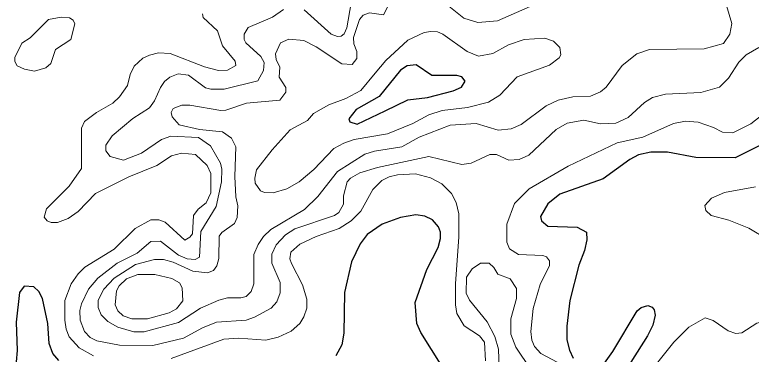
# Model space of a CAD drawing. Extents: x 577 to 602.9, y 7483.8 to 7511.6.
# Drawn here: x 593.999 to 595.684, y 7492.855 to 7493.632 of the extents above; entities that cross this region are included whole.
import ezdxf

# ---------------------------------------------------------------- set-up
doc = ezdxf.new("R2010")
doc.units = 0
doc.header["$LTSCALE"] = 0.032
doc.layers.add('1', color=7, linetype='Continuous', lineweight=25)
doc.layers.add('2', color=7, linetype='Continuous', lineweight=13)

msp = doc.modelspace()

# ---------------------------------------------------------------- linework, layer by layer
at = {"layer": '1'}
msp.add_lwpolyline([(594.8466, 7493.4125), (594.8981, 7493.4372), (594.9434, 7493.4428), (595.0022, 7493.4579), (595.0213, 7493.4666), (595.0293, 7493.4801), (595.0221, 7493.4897), (595.0102, 7493.4928), (594.9529, 7493.4928), (594.9172, 7493.5175), (594.8965, 7493.5151), (594.8814, 7493.5056), (594.8329, 7493.4451), (594.7796, 7493.4149), (594.7629, 7493.3942), (594.7653, 7493.3871), (594.782, 7493.3815)], close=True, dxfattribs=at)
for points in [[(595.716, 7493.3392), (595.6471, 7493.3044), (595.5573, 7493.3052), (595.4921, 7493.3179), (595.4539, 7493.3179), (595.4261, 7493.3115), (595.4062, 7493.3012), (595.345, 7493.2567), (595.2456, 7493.2217), (595.2185, 7493.1994), (595.2018, 7493.1708), (595.2042, 7493.1605), (595.2185, 7493.1485), (595.2853, 7493.1462), (595.3068, 7493.135), (595.3076, 7493.1175), (595.3028, 7493.0929), (595.2893, 7493.0595), (595.2686, 7492.9784), (595.2623, 7492.9195), (595.2623, 7492.8885), (595.2678, 7492.8647), (595.2766, 7492.8464)], [(595.0014, 7492.7883), (594.9283, 7492.9052), (594.9188, 7492.9259), (594.9148, 7492.9736), (594.9418, 7493.0491), (594.9673, 7493.1), (594.9728, 7493.1199), (594.9728, 7493.135), (594.9681, 7493.1469), (594.9545, 7493.1629), (594.937, 7493.1716), (594.9164, 7493.174), (594.8814, 7493.1684), (594.8392, 7493.1533)], [(594.8392, 7493.1533), (594.805, 7493.1295), (594.7891, 7493.108), (594.7693, 7493.0666), (594.7534, 7492.9967), (594.7518, 7492.9036), (594.747, 7492.8774), (594.7335, 7492.8519)], [(594.0997, 7492.8416), (594.0862, 7492.8575), (594.0775, 7492.8798), (594.0743, 7492.9259), (594.0623, 7492.9831), (594.0536, 7492.999), (594.0425, 7493.0094), (594.0202, 7493.011), (594.0099, 7492.9967), (594.0019, 7492.9291), (594.0043, 7492.8639), (594.0019, 7492.8384)], [(595.3442, 7492.8297), (595.3672, 7492.8615), (595.4229, 7492.9545), (595.4324, 7492.9625), (595.4475, 7492.9672), (595.4571, 7492.9633), (595.4619, 7492.9569), (595.4642, 7492.945), (595.4587, 7492.9219), (595.4467, 7492.8973), (595.4086, 7492.8376)]]:
    msp.add_lwpolyline(points, dxfattribs=at)
at = {"layer": '2'}
for points in [[(594.3566, 7493.4086), (594.3613, 7493.4173), (594.3812, 7493.4253), (594.3995, 7493.4253), (594.4703, 7493.4133), (594.4814, 7493.4141), (594.5291, 7493.43), (594.6055, 7493.4364), (594.619, 7493.4547), (594.619, 7493.4658), (594.6039, 7493.4889), (594.6055, 7493.5119), (594.5967, 7493.5294), (594.5951, 7493.5429), (594.607, 7493.5676), (594.6261, 7493.5763), (594.6603, 7493.5732), (594.6882, 7493.5588), (594.747, 7493.5199), (594.7708, 7493.5183), (594.7812, 7493.5318), (594.7812, 7493.5477), (594.7748, 7493.5652), (594.774, 7493.5803), (594.7875, 7493.6209), (594.7963, 7493.6312), (594.8106, 7493.636), (594.8424, 7493.632), (594.8591, 7493.6646)], [(594.7685, 7493.659), (594.7589, 7493.6018), (594.7526, 7493.5883), (594.7454, 7493.5827), (594.7375, 7493.5819), (594.7231, 7493.5875), (594.6611, 7493.6431)], [(594.9768, 7493.6638), (595.0261, 7493.6241), (595.0587, 7493.6145), (595.1032, 7493.6177), (595.178, 7493.6511)], [(595.6273, 7493.6535), (595.6392, 7493.6121), (595.6352, 7493.5875), (595.6201, 7493.566), (595.5764, 7493.5541), (595.4515, 7493.5525), (595.4221, 7493.5429), (595.3887, 7493.5159), (595.3521, 7493.4666), (595.3394, 7493.4555), (595.3163, 7493.4459), (595.2758, 7493.4443), (595.2424, 7493.4364), (595.2146, 7493.4237), (595.1573, 7493.3807), (595.135, 7493.3712), (595.1048, 7493.368), (595.0547, 7493.3831), (594.9951, 7493.3791), (594.9243, 7493.3521), (594.8846, 7493.3298), (594.8217, 7493.3203), (594.7995, 7493.3131), (594.7375, 7493.2734), (594.6921, 7493.2161), (594.6619, 7493.1867), (594.5848, 7493.1406), (594.5681, 7493.1247), (594.5554, 7493.1064), (594.5458, 7493.0833), (594.5458, 7493.0165), (594.5395, 7492.999), (594.5283, 7492.9879), (594.5164, 7492.9847), (594.4854, 7492.9847), (594.4655, 7492.9792), (594.4234, 7492.9609), (594.3733, 7492.9283), (594.2945, 7492.9068), (594.2715, 7492.9068), (594.2349, 7492.9171), (594.2118, 7492.9307), (594.1967, 7492.9458), (594.1896, 7492.9625), (594.1896, 7492.9792), (594.2023, 7493.0046), (594.2262, 7493.0293), (594.2747, 7493.0611), (594.3184, 7493.0722), (594.3391, 7493.0722), (594.3613, 7493.0658), (594.4059, 7493.0452), (594.4401, 7493.042), (594.4536, 7493.0468), (594.4615, 7493.0579), (594.4655, 7493.0746), (594.4663, 7493.1255), (594.4727, 7493.1342), (594.5013, 7493.1549), (594.5076, 7493.1684), (594.5092, 7493.1947), (594.5045, 7493.2153), (594.5021, 7493.2622), (594.5045, 7493.3298), (594.4949, 7493.3497), (594.4742, 7493.364), (594.4218, 7493.3696), (594.3751, 7493.3804), (594.3589, 7493.3982), (594.3566, 7493.4086)], [(594.6134, 7493.6439), (594.5888, 7493.6264), (594.5331, 7493.6026), (594.5235, 7493.5875), (594.5235, 7493.5755), (594.5275, 7493.5676), (594.5617, 7493.5366), (594.5697, 7493.5231), (594.5681, 7493.5048), (594.5546, 7493.4809), (594.4782, 7493.4618), (594.4472, 7493.4618), (594.4353, 7493.465), (594.3963, 7493.4936), (594.3725, 7493.4968), (594.3534, 7493.4889), (594.3415, 7493.4793), (594.3319, 7493.4658), (594.3184, 7493.4348)], [(594.4281, 7493.6344), (594.4297, 7493.6256), (594.4623, 7493.5954), (594.4742, 7493.5612), (594.5029, 7493.5255), (594.5045, 7493.5159), (594.4854, 7493.5056), (594.4647, 7493.5048), (594.4329, 7493.5127), (594.3542, 7493.5437), (594.3279, 7493.5445), (594.3073, 7493.5398), (594.2922, 7493.5326), (594.2723, 7493.5143), (594.2627, 7493.4952), (594.2564, 7493.4698), (594.2381, 7493.4443), (594.223, 7493.43), (594.1856, 7493.4086), (594.1586, 7493.3879), (594.1514, 7493.3728), (594.1514, 7493.2805), (594.1236, 7493.24), (594.0711, 7493.1883), (594.0663, 7493.1692), (594.0727, 7493.1605), (594.0822, 7493.1565), (594.0965, 7493.1565), (594.1212, 7493.166), (594.1435, 7493.1819), (594.1832, 7493.2233), (594.2596, 7493.2615), (594.324, 7493.2869), (594.3574, 7493.3092), (594.3804, 7493.3155), (594.4122, 7493.3123), (594.4393, 7493.2869), (594.4472, 7493.2686), (594.4472, 7493.2249), (594.4369, 7493.2018), (594.4186, 7493.1875), (594.4075, 7493.1732), (594.4051, 7493.131), (594.3995, 7493.1231), (594.3876, 7493.1167), (594.343, 7493.1573), (594.3287, 7493.1629), (594.3104, 7493.1629), (594.2739, 7493.143), (594.2262, 7493.0961), (594.1594, 7493.0547), (594.1435, 7493.0396), (594.1276, 7493.0165), (594.1132, 7492.9784), (594.1132, 7492.9338), (594.1164, 7492.9132)], [(594.3184, 7493.4348), (594.3073, 7493.4189), (594.2691, 7493.395), (594.2214, 7493.3553), (594.2071, 7493.3338), (594.2071, 7493.3211), (594.2174, 7493.3076), (594.2476, 7493.2996), (594.289, 7493.3155), (594.3343, 7493.3465), (594.3558, 7493.3545), (594.4194, 7493.3513), (594.4464, 7493.3322), (594.4695, 7493.2925), (594.4727, 7493.2789), (594.4719, 7493.2495), (594.4599, 7493.1931), (594.4249, 7493.1366), (594.4218, 7493.0778), (594.4114, 7493.0722), (594.3931, 7493.0738), (594.3733, 7493.0825), (594.3319, 7493.1143), (594.3104, 7493.1135), (594.2786, 7493.0865), (594.2333, 7493.0642), (594.1888, 7493.0293), (594.1673, 7493.0046), (594.1514, 7492.9712), (594.1474, 7492.9553), (594.1482, 7492.9338), (594.1586, 7492.9076), (594.1713, 7492.8941), (594.1864, 7492.8861), (594.2381, 7492.8766), (594.3144, 7492.8758), (594.3852, 7492.8925), (594.4281, 7492.9163), (594.4607, 7492.9291), (594.5283, 7492.9338), (594.5474, 7492.9402), (594.5856, 7492.9609), (594.5983, 7492.9752), (594.6062, 7492.9959), (594.6062, 7493.0197), (594.5872, 7493.0642), (594.5872, 7493.0841), (594.5967, 7493.1056), (594.6182, 7493.1287), (594.6396, 7493.1422), (594.7303, 7493.1732), (594.7406, 7493.1795), (594.751, 7493.1986), (594.751, 7493.2177), (594.7597, 7493.2495), (594.7669, 7493.2583), (594.7883, 7493.2702), (594.8289, 7493.2829), (594.9466, 7493.3076), (595.0221, 7493.2893), (595.0428, 7493.2925), (595.0857, 7493.3123), (595.1008, 7493.3123), (595.1295, 7493.2996), (595.1533, 7493.3012), (595.1748, 7493.3108), (595.2376, 7493.3696), (595.2631, 7493.3839), (595.3012, 7493.3911), (595.3394, 7493.3823), (595.3744, 7493.3839), (595.4022, 7493.3966), (595.4396, 7493.4316), (595.4579, 7493.4428), (595.4881, 7493.4507), (595.5684, 7493.4539), (595.6113, 7493.4666), (595.632, 7493.4873), (595.6559, 7493.5239), (595.6726, 7493.5406), (595.7012, 7493.5573)], [(595.2527, 7492.8305), (595.2026, 7492.8575), (595.1883, 7492.8734), (595.182, 7492.8877), (595.1796, 7492.9076), (595.1851, 7492.9601), (595.201, 7493.0149), (595.2225, 7493.0587), (595.2225, 7493.069), (595.2154, 7493.0786), (595.2074, 7493.0817), (595.1517, 7493.0833), (595.1311, 7493.0969), (595.1247, 7493.112), (595.1247, 7493.1533), (595.1422, 7493.2002), (595.1756, 7493.2336), (595.2654, 7493.2853), (595.3768, 7493.3394), (595.4356, 7493.3521), (595.5064, 7493.3831), (595.5334, 7493.3887), (595.5628, 7493.3863), (595.5978, 7493.3744), (595.6185, 7493.3632), (595.6416, 7493.3616), (595.6829, 7493.3823), (595.7115, 7493.4046)], [(594.3566, 7492.8456), (594.4774, 7492.8901), (594.5116, 7492.8925), (594.5729, 7492.8877), (594.6015, 7492.8949), (594.6309, 7492.9084), (594.6508, 7492.9259), (594.6603, 7492.941), (594.6667, 7492.9609), (594.6667, 7492.9816), (594.6571, 7493.0142), (594.6317, 7493.0627), (594.6285, 7493.0738), (594.6301, 7493.0889), (594.6508, 7493.1072), (594.6882, 7493.1247), (594.7414, 7493.143), (594.7685, 7493.1605), (594.7907, 7493.1827), (594.8178, 7493.232), (594.8384, 7493.2527), (594.8551, 7493.2615), (594.8742, 7493.2662), (594.9156, 7493.2678), (594.9498, 7493.2591), (594.976, 7493.2455), (594.9983, 7493.2233), (595.0086, 7493.2026), (595.015, 7493.1764), (595.015, 7493.1231), (595.007, 7493.0173), (595.007, 7492.9688), (595.0102, 7492.9489), (595.0269, 7492.9203), (595.0619, 7492.8973), (595.0738, 7492.8829), (595.0762, 7492.8408)], [(595.694, 7493.2384), (595.6225, 7493.2257), (595.5931, 7493.2122), (595.578, 7493.1955), (595.5803, 7493.1843), (595.5923, 7493.1732), (595.6328, 7493.1621), (595.6781, 7493.1438), (595.7219, 7493.1183), (595.7521, 7493.0937), (595.8157, 7493.0261), (595.8817, 7492.937), (595.9167, 7492.902), (595.9644, 7492.8726), (596.0893, 7492.8225)], [(595.8936, 7492.8424), (595.8714, 7492.8583), (595.8555, 7492.8631), (595.7807, 7492.8662), (595.7696, 7492.8702), (595.7489, 7492.8893), (595.733, 7492.9171), (595.7179, 7492.9322), (595.6964, 7492.9267), (595.6622, 7492.9044), (595.6487, 7492.9028), (595.6312, 7492.9092), (595.597, 7492.933), (595.5787, 7492.9386), (595.5414, 7492.9171), (595.5072, 7492.8829), (595.4372, 7492.7963)], [(594.1164, 7492.9132), (594.1236, 7492.8957), (594.1458, 7492.8702), (594.1792, 7492.8519)]]:
    msp.add_lwpolyline(points, dxfattribs=at)
for points in [[(594.021, 7493.5072), (594.0441, 7493.5032), (594.0695, 7493.5103), (594.0814, 7493.5207), (594.0918, 7493.5525), (594.1268, 7493.5755), (594.1363, 7493.6113), (594.1323, 7493.6193), (594.1244, 7493.6248), (594.1053, 7493.6264), (594.0759, 7493.6209), (594.0337, 7493.5795), (594.0146, 7493.5668), (593.9987, 7493.5342), (593.9987, 7493.5247), (594.0043, 7493.5151)], [(594.8233, 7493.4984), (594.7907, 7493.4587), (594.7565, 7493.4404), (594.7176, 7493.4261), (594.6826, 7493.4062), (594.6683, 7493.3903), (594.6293, 7493.3688), (594.588, 7493.3227), (594.5522, 7493.2774), (594.5482, 7493.2583), (594.549, 7493.2471), (594.5609, 7493.2296), (594.5705, 7493.2257), (594.5903, 7493.2249), (594.6214, 7493.2336), (594.6492, 7493.2495), (594.6834, 7493.2782), (594.7287, 7493.3259), (594.7518, 7493.3386), (594.7756, 7493.3465), (594.852, 7493.3593), (594.91, 7493.3831), (594.9466, 7493.403), (594.9768, 7493.4133), (595.0348, 7493.4197), (595.0826, 7493.4324), (595.1088, 7493.4483), (595.1486, 7493.4897), (595.2225, 7493.5167), (595.2448, 7493.5334), (595.248, 7493.5406), (595.2456, 7493.5573), (595.2313, 7493.5716), (595.2114, 7493.5787), (595.1645, 7493.5755), (595.1287, 7493.5628), (595.0929, 7493.5437), (595.0595, 7493.5374), (595.0341, 7493.5477), (594.9784, 7493.5875), (594.9657, 7493.593), (594.9506, 7493.5938), (594.9355, 7493.5915), (594.8981, 7493.574), (594.848, 7493.527)], [(595.0452, 7493.0507), (595.0643, 7493.0635), (595.0841, 7493.0635), (595.0953, 7493.0539), (595.104, 7493.0388), (595.1327, 7493.0277), (595.147, 7493.0062), (595.147, 7492.9831), (595.1342, 7492.9362), (595.1342, 7492.9012), (595.1454, 7492.8718), (595.1796, 7492.8209), (595.182, 7492.7995), (595.1724, 7492.7883), (595.1342, 7492.7788), (595.1223, 7492.7828), (595.108, 7492.8026), (595.1056, 7492.867), (595.0969, 7492.8965), (595.0794, 7492.9299), (595.0396, 7492.9792), (595.0317, 7492.9951), (595.0325, 7493.0316)], [(594.2317, 7493.0006), (594.2285, 7492.9688), (594.2349, 7492.9545), (594.2468, 7492.9434), (594.2667, 7492.9362), (594.3025, 7492.9362), (594.3518, 7492.9505), (594.3685, 7492.9593), (594.3836, 7492.9776), (594.382, 7493.0078), (594.3756, 7493.0189), (594.3582, 7493.0285), (594.3192, 7493.038), (594.2802, 7493.038), (594.2548, 7493.0277), (594.2373, 7493.0118)]]:
    msp.add_lwpolyline(points, close=True, dxfattribs=at)

doc.saveas('drawing.dxf')
